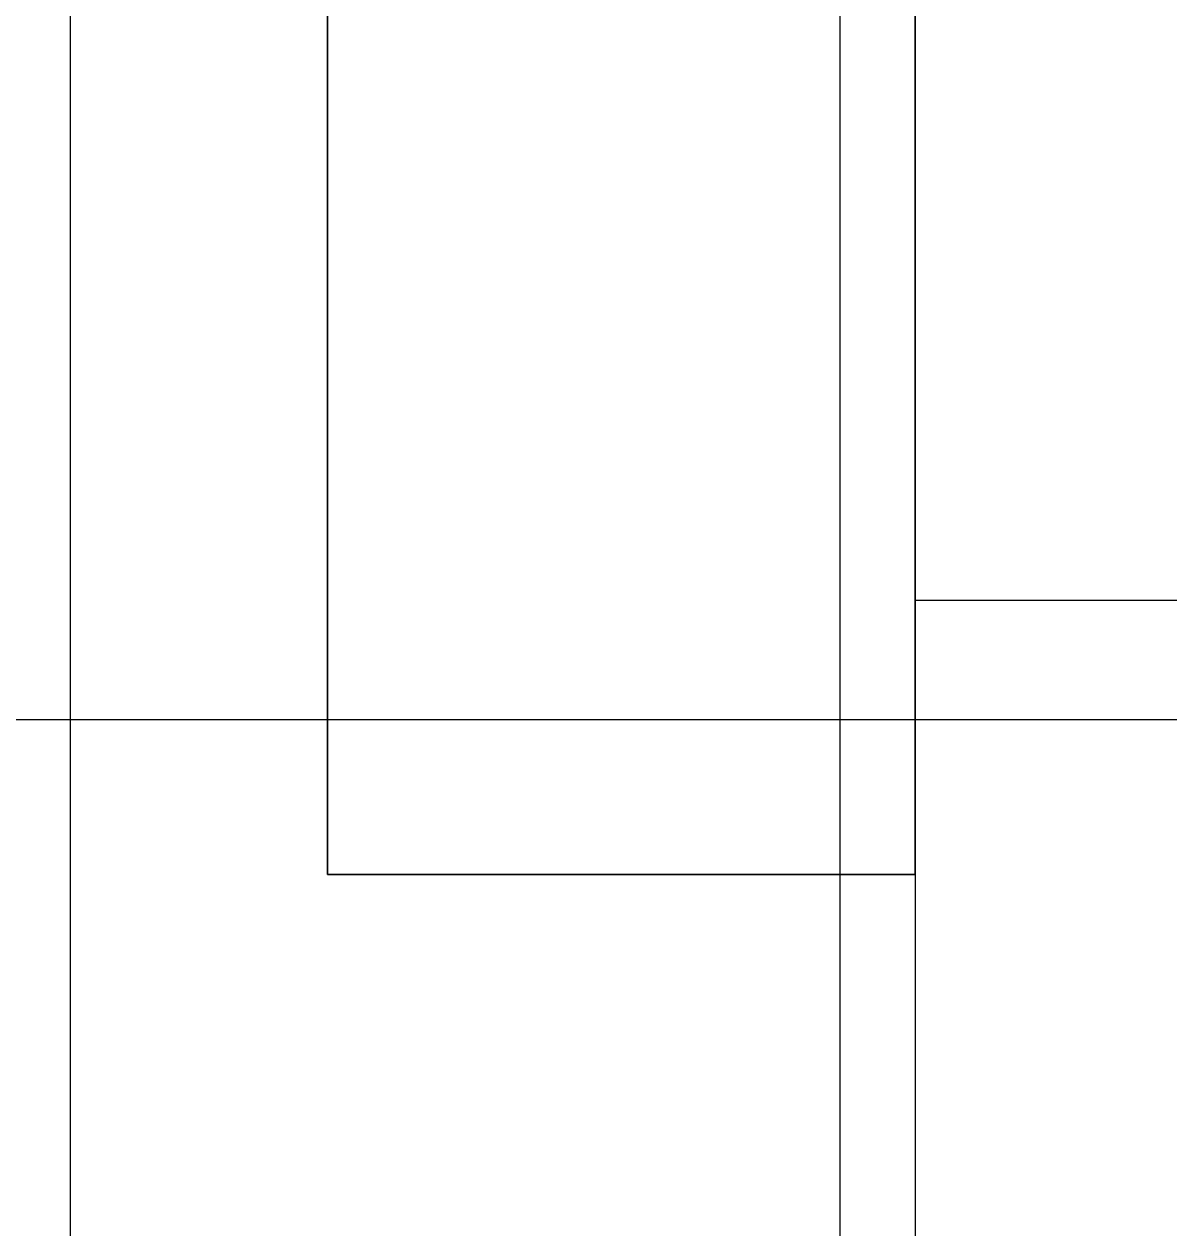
# Model space of a CAD drawing. Extents: x -264222 to -263592, y -1242345 to -1242048.
# Drawn here: x -263810.16 to -263799.15, y -1242123.77 to -1242112.19 of the extents above; entities that cross this region are included whole.
import ezdxf

# ---------------------------------------------------------------- set-up
doc = ezdxf.new("R2010")
doc.units = 0
doc.layers.add('HESCON_OSI_STAVBY_KFA', color=7, linetype='Continuous')
doc.layers.add('KFA_2D_SITUACIA_DSP', color=7, linetype='Continuous')

msp = doc.modelspace()

# ---------------------------------------------------------------- linework, layer by layer
at = {"layer": 'HESCON_OSI_STAVBY_KFA'}
for p, q in [((-263809.718, -1242083.237), (-263809.718, -1242246.707)), ((-263802.318, -1242083.237), (-263802.318, -1242246.707)), ((-263792.653, -1242118.882), (-263917.453, -1242118.882))]:
    msp.add_line(p, q, dxfattribs=at)
at = {"layer": 'KFA_2D_SITUACIA_DSP'}
for p, q in [((-263801.593, -1242120.37), (-263801.593, -1242104.482)), ((-263807.243, -1242106.822), (-263807.243, -1242120.37)), ((-263801.593, -1242117.732), (-263800.593, -1242117.732)), ((-263800.653, -1242117.732), (-263792.212, -1242117.727)), ((-263807.243, -1242120.37), (-263801.593, -1242120.37))]:
    msp.add_line(p, q, dxfattribs=at)
msp.add_lwpolyline([(-263909.043, -1242125.432), (-263902.343, -1242125.432), (-263902.343, -1242104.482), (-263902.112, -1242103.927), (-263898.54, -1242100.355), (-263895.995, -1242097.81), (-263892.423, -1242094.238), (-263891.868, -1242094.007), (-263812.071, -1242094.007), (-263811.513, -1242094.238), (-263801.823, -1242103.927), (-263801.593, -1242104.482), (-263801.593, -1242224.282), (-263801.824, -1242224.838), (-263805.392, -1242228.407)], dxfattribs=at)
msp.add_lwpolyline([(-263808.407, -1242105.347), (-263804.405, -1242101.345), (-263801.822, -1242103.928), (-263801.593, -1242104.482), (-263801.593, -1242120.37), (-263807.243, -1242120.37), (-263807.243, -1242106.822), (-263807.471, -1242106.268)], close=True, dxfattribs=at)

doc.saveas('drawing.dxf')
